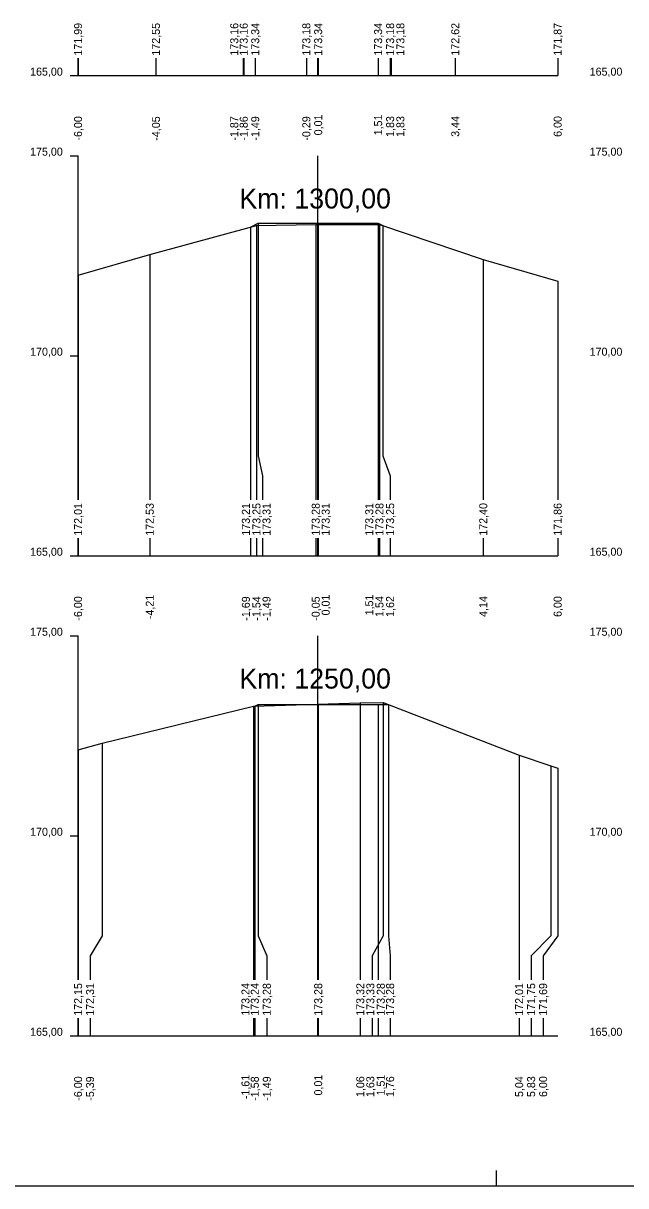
# Model space of a CAD drawing. Extents: x -614174 to -599765, y -1185887 to -1181080.
# Drawn here: x -601012.8 to -600997.72, y -1184449.09 to -1184420.03 of the extents above; entities that cross this region are included whole.
import ezdxf

# ---------------------------------------------------------------- set-up
doc = ezdxf.new("R2010")
doc.units = 0
for name, color, linetype in [('11', 7, 'Continuous'), ('16', 7, 'Continuous'), ('21', 7, 'Continuous'), ('28', 7, 'Continuous'), ('59', 7, 'Continuous'), ('8', 7, 'Continuous'), ('návrh', 7, 'Continuous')]:
    doc.layers.add(name, color=color, linetype=linetype)

msp = doc.modelspace()

# ---------------------------------------------------------------- linework, layer by layer
for points in [[(-601011.427, -1184426.33), (-601009.633, -1184425.812), (-601006.963, -1184425.087), (-601005.481, -1184425.064), (-601003.886, -1184425.06), (-601001.289, -1184425.94), (-600999.427, -1184426.481)], [(-601007.116, -1184425.129), (-601006.919, -1184425.03), (-601005.419, -1184425.03), (-601003.919, -1184425.03), (-601003.805, -1184425.087)], [(-601007.116, -1184425.129), (-601007.116, -1184425.129), (-601007.116, -1184425.129)], [(-601006.919, -1184425.03), (-601006.919, -1184425.03), (-601006.919, -1184425.03)], [(-601005.419, -1184425.03), (-601005.419, -1184425.03), (-601005.419, -1184425.03)], [(-601003.919, -1184425.03), (-601003.919, -1184425.03), (-601003.919, -1184425.03)], [(-601011.427, -1184438.194), (-601010.821, -1184438.03), (-601007.036, -1184437.106), (-601004.366, -1184437.02), (-601003.794, -1184437.011), (-601000.391, -1184438.33), (-600999.6, -1184438.597), (-600999.427, -1184438.655)], [(-601007.005, -1184437.105), (-601006.919, -1184437.062), (-601005.419, -1184437.062), (-601003.919, -1184437.062), (-601003.663, -1184437.062)], [(-601006.919, -1184437.062), (-601006.919, -1184437.062), (-601006.919, -1184437.062)], [(-601005.419, -1184437.062), (-601005.419, -1184437.062), (-601005.419, -1184437.062)], [(-601003.919, -1184437.062), (-601003.919, -1184437.062), (-601003.919, -1184437.062)], [(-601007.006, -1184437.105), (-601007.005, -1184437.105), (-601007.005, -1184437.105)]]:
    msp.add_lwpolyline(points)
at = {"layer": '11'}
for points in [[(-601011.427, -1184420.902), (-601011.427, -1184421.342)], [(-601009.478, -1184420.902), (-601009.478, -1184421.342)], [(-601007.294, -1184420.902), (-601007.294, -1184421.342)], [(-601007.282, -1184420.902), (-601007.282, -1184421.342)], [(-601006.994, -1184420.902), (-601006.994, -1184421.342)], [(-601005.715, -1184420.902), (-601005.715, -1184421.342)], [(-601005.419, -1184420.902), (-601005.419, -1184421.342)], [(-601003.919, -1184420.902), (-601003.919, -1184421.342)], [(-601003.619, -1184420.902), (-601003.619, -1184421.342)], [(-601003.596, -1184420.902), (-601003.596, -1184421.342)], [(-601001.989, -1184420.902), (-601001.989, -1184421.342)], [(-600999.427, -1184420.902), (-600999.427, -1184421.342)], [(-601007.116, -1184425.129), (-601007.116, -1184430.842), (-601007.116, -1184431.342), (-601007.116, -1184431.944)], [(-601006.963, -1184425.087), (-601006.963, -1184430.842), (-601006.963, -1184431.342), (-601006.963, -1184431.944)], [(-601006.919, -1184425.03), (-601006.919, -1184430.842), (-601006.816, -1184431.342), (-601006.816, -1184431.944)], [(-601005.481, -1184425.064), (-601005.481, -1184430.842), (-601005.481, -1184431.342), (-601005.481, -1184431.944)], [(-601005.419, -1184425.03), (-601005.419, -1184430.842), (-601005.419, -1184431.342), (-601005.419, -1184431.944)], [(-601003.919, -1184425.03), (-601003.919, -1184430.842), (-601003.919, -1184431.342), (-601003.919, -1184431.944)], [(-601003.886, -1184425.06), (-601003.886, -1184430.842), (-601003.886, -1184431.342), (-601003.886, -1184431.944)], [(-601003.805, -1184425.087), (-601003.805, -1184430.842), (-601003.619, -1184431.342), (-601003.619, -1184431.944)], [(-601009.633, -1184425.812), (-601009.633, -1184430.842), (-601009.633, -1184431.342), (-601009.633, -1184431.944)], [(-601001.289, -1184425.94), (-601001.289, -1184430.842), (-601001.289, -1184431.342), (-601001.289, -1184431.944)], [(-601011.427, -1184426.33), (-601011.427, -1184430.842), (-601011.427, -1184431.342), (-601011.427, -1184431.944)], [(-600999.427, -1184426.481), (-600999.427, -1184430.842), (-600999.427, -1184431.342), (-600999.427, -1184431.944)], [(-601011.427, -1184432.902), (-601011.427, -1184433.342)], [(-601009.633, -1184432.902), (-601009.633, -1184433.342)], [(-601007.116, -1184432.902), (-601007.116, -1184433.342)], [(-601006.963, -1184432.902), (-601006.963, -1184433.342)], [(-601006.816, -1184432.902), (-601006.816, -1184433.342)], [(-601005.481, -1184432.902), (-601005.481, -1184433.342)], [(-601005.419, -1184432.902), (-601005.419, -1184433.342)], [(-601003.919, -1184432.902), (-601003.919, -1184433.342)], [(-601003.886, -1184432.902), (-601003.886, -1184433.342)], [(-601003.619, -1184432.902), (-601003.619, -1184433.342)], [(-601001.289, -1184432.902), (-601001.289, -1184433.342)], [(-600999.427, -1184432.902), (-600999.427, -1184433.342)], [(-601006.919, -1184437.062), (-601006.919, -1184442.842), (-601006.705, -1184443.342), (-601006.705, -1184443.944)], [(-601005.419, -1184437.062), (-601005.419, -1184442.842), (-601005.419, -1184443.342), (-601005.419, -1184443.944)], [(-601004.366, -1184437.02), (-601004.366, -1184442.842), (-601004.366, -1184443.342), (-601004.366, -1184443.944)], [(-601003.794, -1184437.011), (-601003.794, -1184442.842), (-601004.066, -1184443.342), (-601004.066, -1184443.944)], [(-601003.919, -1184437.062), (-601003.919, -1184442.842), (-601003.919, -1184443.342), (-601003.919, -1184443.944)], [(-601003.663, -1184437.062), (-601003.663, -1184442.842), (-601003.619, -1184443.342), (-601003.619, -1184443.944)], [(-601007.036, -1184437.106), (-601007.036, -1184442.842), (-601007.036, -1184443.342), (-601007.036, -1184443.944)], [(-601007.005, -1184437.105), (-601007.005, -1184442.842), (-601007.005, -1184443.342), (-601007.005, -1184443.944)], [(-601011.427, -1184438.194), (-601011.427, -1184442.842), (-601011.427, -1184443.342), (-601011.427, -1184443.944)], [(-601010.821, -1184438.03), (-601010.821, -1184442.842), (-601011.127, -1184443.342), (-601011.127, -1184443.944)], [(-601000.391, -1184438.33), (-601000.391, -1184442.842), (-601000.391, -1184443.342), (-601000.391, -1184443.944)], [(-600999.6, -1184438.597), (-600999.6, -1184442.842), (-601000.091, -1184443.342), (-601000.091, -1184443.944)], [(-600999.427, -1184438.655), (-600999.427, -1184442.842), (-600999.791, -1184443.342), (-600999.791, -1184443.944)], [(-601011.427, -1184444.902), (-601011.427, -1184445.342)], [(-601011.127, -1184444.902), (-601011.127, -1184445.342)], [(-601007.036, -1184444.902), (-601007.036, -1184445.342)], [(-601007.005, -1184444.902), (-601007.005, -1184445.342)], [(-601006.705, -1184444.902), (-601006.705, -1184445.342)], [(-601005.419, -1184444.902), (-601005.419, -1184445.342)], [(-601004.366, -1184444.902), (-601004.366, -1184445.342)], [(-601004.066, -1184444.902), (-601004.066, -1184445.342)], [(-601003.919, -1184444.902), (-601003.919, -1184445.342)], [(-601003.619, -1184444.902), (-601003.619, -1184445.342)], [(-601000.391, -1184444.902), (-601000.391, -1184445.342)], [(-601000.091, -1184444.902), (-601000.091, -1184445.342)], [(-600999.791, -1184444.902), (-600999.791, -1184445.342)]]:
    msp.add_lwpolyline(points, dxfattribs=at)
at = {"layer": '16'}
for p, q in [((-601011.427, -1184421.342), (-600999.427, -1184421.342)), ((-601011.427, -1184433.342), (-600999.427, -1184433.342)), ((-601011.427, -1184445.342), (-600999.427, -1184445.342))]:
    msp.add_line(p, q, dxfattribs=at)
for points in [[(-601003.805, -1184425.087), (-601003.805, -1184425.087), (-601003.805, -1184425.087)], [(-601003.663, -1184437.062), (-601003.663, -1184437.062), (-601003.663, -1184437.062)]]:
    msp.add_lwpolyline(points, dxfattribs=at)
at = {"layer": '21'}
for p, q in [((-601011.627, -1184421.342), (-601011.427, -1184421.342)), ((-601011.627, -1184423.342), (-601011.427, -1184423.342)), ((-601011.627, -1184428.342), (-601011.427, -1184428.342)), ((-601011.627, -1184433.342), (-601011.427, -1184433.342)), ((-601011.627, -1184435.342), (-601011.427, -1184435.342)), ((-601011.627, -1184440.342), (-601011.427, -1184440.342)), ((-601011.627, -1184445.342), (-601011.427, -1184445.342))]:
    msp.add_line(p, q, dxfattribs=at)
at = {"layer": '28'}
for p, q in [((-601005.427, -1184421.342), (-601005.427, -1184420.902)), ((-601005.427, -1184431.944), (-601005.427, -1184423.342)), ((-601005.427, -1184433.342), (-601005.427, -1184432.902)), ((-601005.427, -1184443.944), (-601005.427, -1184435.342)), ((-601005.427, -1184445.342), (-601005.427, -1184444.902))]:
    msp.add_line(p, q, dxfattribs=at)
at = {"layer": '8'}
for p, q in [((-601011.427, -1184421.342), (-601011.427, -1184420.902)), ((-601011.427, -1184431.944), (-601011.427, -1184423.342)), ((-601011.427, -1184433.342), (-601011.427, -1184432.902)), ((-601011.427, -1184443.944), (-601011.427, -1184435.342)), ((-601011.427, -1184445.342), (-601011.427, -1184444.902))]:
    msp.add_line(p, q, dxfattribs=at)
at = {"layer": 'návrh'}
for p, q in [((-601000.957, -1184449.09), (-601000.957, -1184448.71)), ((-601021.957, -1184449.09), (-601000.957, -1184449.09)), ((-601000.957, -1184449.09), (-600979.957, -1184449.09))]:
    msp.add_line(p, q, dxfattribs=at)

# ---------------------------------------------------------------- texts
at = {"layer": '16'}
for s, p in [('171,99', (-601011.327, -1184420.842)), ('172,55', (-601009.378, -1184420.842)), ('173,16', (-601007.419, -1184420.842)), ('173,16', (-601007.182, -1184420.842)), ('173,34', (-601006.894, -1184420.842)), ('173,18', (-601005.615, -1184420.842)), ('173,34', (-601005.319, -1184420.842)), ('173,34', (-601003.819, -1184420.842)), ('173,18', (-601003.519, -1184420.842)), ('173,18', (-601003.263, -1184420.842)), ('172,62', (-601001.889, -1184420.842)), ('171,87', (-600999.327, -1184420.842)), ('172,01', (-601011.327, -1184432.842)), ('172,53', (-601009.533, -1184432.842)), ('173,21', (-601007.128, -1184432.842)), ('173,25', (-601006.863, -1184432.842)), ('173,31', (-601006.612, -1184432.842)), ('173,28', (-601005.381, -1184432.842)), ('173,31', (-601005.132, -1184432.842)), ('173,31', (-601004.042, -1184432.842)), ('173,28', (-601003.786, -1184432.842)), ('173,25', (-601003.519, -1184432.842)), ('172,40', (-601001.189, -1184432.842)), ('171,86', (-600999.327, -1184432.842)), ('172,15', (-601011.327, -1184444.842)), ('172,31', (-601011.027, -1184444.842)), ('173,24', (-601007.138, -1184444.842)), ('173,24', (-601006.905, -1184444.842)), ('173,28', (-601006.605, -1184444.842)), ('173,28', (-601005.319, -1184444.842)), ('173,32', (-601004.266, -1184444.842)), ('173,33', (-601004.015, -1184444.842)), ('173,28', (-601003.753, -1184444.842)), ('173,28', (-601003.519, -1184444.842)), ('172,01', (-601000.291, -1184444.842)), ('171,75', (-600999.991, -1184444.842)), ('171,69', (-600999.691, -1184444.842))]:
    msp.add_text(s, height=0.2, rotation=90, dxfattribs=at).set_placement(p)
at = {"layer": '21'}
for s, p in [('165,00', (-601012.627, -1184421.342)), ('165,00', (-600998.627, -1184421.342)), ('175,00', (-601012.627, -1184423.342)), ('175,00', (-600998.627, -1184423.342)), ('170,00', (-601012.627, -1184428.342)), ('170,00', (-600998.627, -1184428.342)), ('165,00', (-601012.627, -1184433.342)), ('165,00', (-600998.627, -1184433.342)), ('175,00', (-601012.627, -1184435.342)), ('175,00', (-600998.627, -1184435.342)), ('170,00', (-601012.627, -1184440.342)), ('170,00', (-600998.627, -1184440.342)), ('165,00', (-601012.627, -1184445.342)), ('165,00', (-600998.627, -1184445.342))]:
    msp.add_text(s, height=0.2, dxfattribs=at).set_placement(p)
at = {"layer": '28'}
for s, p in [('Km: 1300,00', (-601007.39, -1184424.663)), ('Km: 1250,00', (-601007.39, -1184436.663))]:
    msp.add_text(s, height=0.5, dxfattribs=at).set_placement(p)
at = {"layer": '59'}
for s, p in [('-6,00', (-601011.327, -1184422.965)), ('-4,05', (-601009.378, -1184422.968)), ('-1,87', (-601007.419, -1184422.966)), ('-1,86', (-601007.182, -1184422.966)), ('-1,49', (-601006.894, -1184422.966)), ('-0,29', (-601005.615, -1184422.966)), ('0,01', (-601005.319, -1184422.834)), ('1,51', (-601003.819, -1184422.834)), ('1,83', (-601003.519, -1184422.873)), ('1,83', (-601003.263, -1184422.873)), ('3,44', (-601001.889, -1184422.872)), ('6,00', (-600999.327, -1184422.872)), ('-6,00', (-601011.327, -1184434.965)), ('-4,21', (-601009.533, -1184434.927)), ('-1,69', (-601007.128, -1184434.966)), ('-1,54', (-601006.863, -1184434.965)), ('-1,49', (-601006.612, -1184434.966)), ('-0,05', (-601005.381, -1184434.968)), ('0,01', (-601005.132, -1184434.834)), ('1,51', (-601004.042, -1184434.834)), ('1,54', (-601003.786, -1184434.872)), ('1,62', (-601003.519, -1184434.871)), ('4,14', (-601001.189, -1184434.872)), ('6,00', (-600999.327, -1184434.872)), ('-6,00', (-601011.327, -1184446.965)), ('-5,39', (-601011.027, -1184446.966)), ('-1,61', (-601007.138, -1184446.927)), ('-1,58', (-601006.905, -1184446.966)), ('-1,49', (-601006.605, -1184446.966)), ('0,01', (-601005.319, -1184446.834)), ('1,06', (-601004.266, -1184446.873)), ('1,63', (-601004.015, -1184446.873)), ('1,51', (-601003.753, -1184446.834)), ('1,76', (-601003.519, -1184446.873)), ('5,04', (-601000.291, -1184446.872)), ('5,83', (-600999.991, -1184446.873)), ('6,00', (-600999.691, -1184446.872))]:
    msp.add_text(s, height=0.2, rotation=90, dxfattribs=at).set_placement(p)

doc.saveas('drawing.dxf')
